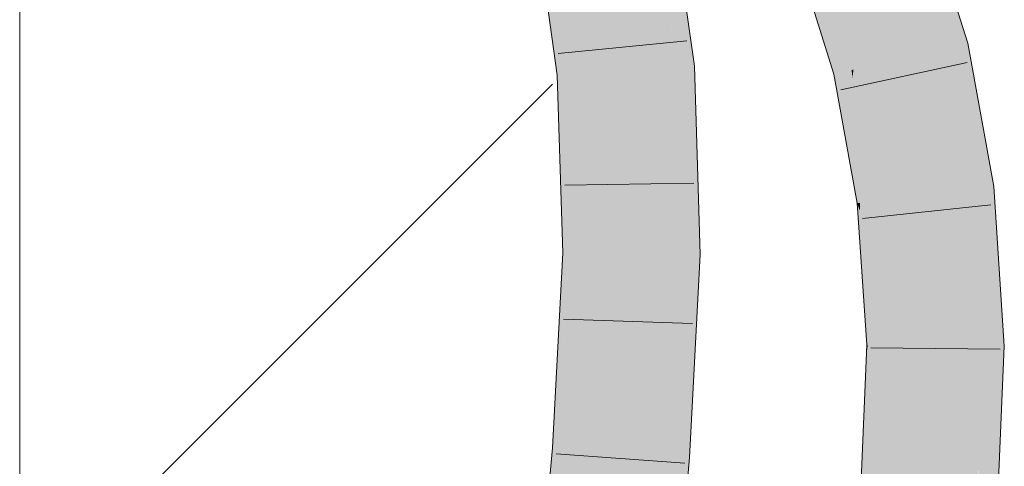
# Model space of a CAD drawing. Extents: x -620 to 300, y 62 to 1112.
# Tile 260 of 288: x 171.596 to 173.388, y 929.154 to 929.966. Entities that reach past the tile are written whole.
import ezdxf

# ---------------------------------------------------------------- set-up
doc = ezdxf.new("R2010")
doc.units = 0
doc.layers.get('0').update_dxf_attribs({"lineweight": 13})
doc.layers.add('E_Detail_Linie_Text_Bem', color=7, linetype='Continuous', lineweight=13)
for name, color, linetype, lineweight, true_color in [('E_Detail_Wandschraffur', 7, 'Continuous', 5, 0xc0c0c0), ('E_Leerrohr 25-A06GA1MY8I', 7, 'Continuous', 9, 0xff8000), ('E_Leerrohr 25-Shading', 7, 'Continuous', 9, 0xff8000)]:
    doc.layers.add(name, color=color, linetype=linetype, lineweight=lineweight, true_color=true_color)

# ---------------------------------------------------------------- blocks, each defined once
blk = doc.blocks.new('Shading-A06GA12F8I', base_point=(239.2473, 760.11))
at = {"layer": 'E_Leerrohr 25-Shading', "color": 30, "true_color": 0xf57b00}
for points in [[(173.1532, 930.0436), (173.2093, 929.8976), (173.2357, 930.0753), (173.2858, 929.9153)], [(172.6992, 929.8735), (172.7874, 929.8793), (172.6783, 930.0241), (172.7651, 930.0407)], [(173.0706, 930.0121), (173.1135, 929.8756), (173.1435, 930.04), (173.1594, 929.8862)], [(173.1594, 929.8862), (173.1996, 929.8954), (173.1435, 930.04), (173.1532, 930.0436)], [(173.1532, 930.0436), (173.1996, 929.8954), (173.2093, 929.8976)], [(172.6708, 929.8717), (172.6745, 930.0234), (172.6444, 929.87), (172.6583, 930.0203)], [(172.6745, 930.0234), (172.6708, 929.8717), (172.678, 929.9258)], [(172.6799, 929.8723), (172.6992, 929.8735), (172.6745, 930.0234), (172.6783, 930.0241)], [(172.6098, 930.011), (172.5914, 930.0074), (172.611, 929.8679)], [(172.6444, 929.87), (172.6583, 930.0203), (172.611, 929.8679), (172.6098, 930.011)], [(172.6708, 929.8717), (172.6799, 929.8723), (172.678, 929.9258)], [(173.2863, 929.6528), (173.3322, 929.6583), (173.2093, 929.8976), (173.2858, 929.9153)], [(173.2093, 929.8976), (173.1996, 929.8954), (173.2863, 929.6528), (173.2601, 929.6496)], [(172.7095, 929.5404), (172.7979, 929.5392), (172.6992, 929.8735), (172.7874, 929.8793)], [(173.1456, 929.883), (173.1135, 929.8756), (173.1566, 929.6372)], [(173.1594, 929.8862), (173.1456, 929.883), (173.1567, 929.637), (173.1566, 929.6372)], [(173.1594, 929.8862), (173.1567, 929.637), (173.1694, 929.6386)], [(173.1694, 929.6386), (173.2444, 929.6477), (173.1594, 929.8862), (173.1996, 929.8954)], [(173.1996, 929.8954), (173.2444, 929.6477), (173.2601, 929.6496)], [(172.6444, 929.87), (172.611, 929.8679), (172.6212, 929.5415)], [(172.6341, 929.5414), (172.6708, 929.8717), (172.6212, 929.5415), (172.6444, 929.87)], [(172.6746, 929.8719), (172.6708, 929.8717), (172.6367, 929.5413), (172.6341, 929.5414)], [(172.6739, 929.5408), (172.6799, 929.8723), (172.6367, 929.5413), (172.6746, 929.8719)], [(172.6739, 929.5408), (172.7095, 929.5404), (172.6799, 929.8723), (172.6992, 929.8735)], [(173.167, 929.4838), (173.2444, 929.6477), (173.1694, 929.6386)], [(173.167, 929.4838), (173.1745, 929.3741), (173.2444, 929.6477), (173.2628, 929.3734)], [(173.2601, 929.6496), (173.2444, 929.6477), (173.2728, 929.582)], [(173.2728, 929.582), (173.2444, 929.6477), (173.312, 929.3729), (173.2628, 929.3734)], [(173.2863, 929.6528), (173.2601, 929.6496), (173.349, 929.4058), (173.2728, 929.582)], [(173.349, 929.4058), (173.3322, 929.6583), (173.2863, 929.6528)], [(173.1567, 929.637), (173.167, 929.4838), (173.1694, 929.6386)], [(173.349, 929.4058), (173.2728, 929.582), (173.3512, 929.3726), (173.312, 929.3729)], [(172.6022, 929.1849), (172.6367, 929.5413), (172.604, 929.2181), (172.6341, 929.5414)], [(172.6022, 929.1849), (172.6739, 929.5408), (172.6367, 929.5413)], [(172.6739, 929.5408), (172.6022, 929.1849), (172.6523, 929.1813)], [(172.6341, 929.5414), (172.6212, 929.5415), (172.604, 929.2181)], [(172.6523, 929.1813), (172.6904, 929.1786), (172.6739, 929.5408), (172.7095, 929.5404)], [(172.6904, 929.1786), (172.7785, 929.1723), (172.7095, 929.5404), (172.7979, 929.5392)], [(173.1745, 929.3741), (173.1487, 928.7701), (173.2559, 929.2101), (173.1749, 928.7678)], [(173.1745, 929.3741), (173.2559, 929.2101), (173.2628, 929.3734)], [(173.2368, 928.7625), (173.3248, 928.755), (173.2628, 929.3734), (173.3512, 929.3726)], [(173.1749, 928.7678), (173.2368, 928.7625), (173.2559, 929.2101)], [(172.6022, 929.1849), (172.5689, 928.8127), (172.6523, 929.1813), (172.623, 928.808)], [(172.623, 928.808), (172.657, 928.8051), (172.6523, 929.1813), (172.6904, 929.1786)], [(172.657, 928.8051), (172.745, 928.7974), (172.6904, 929.1786), (172.7785, 929.1723)]]:
    blk.add_solid(points, dxfattribs=at)
at = {"layer": 'E_Leerrohr 25-Shading', "color": 34, "true_color": 0xb05800}
for points in [[(173.2357, 930.0753), (173.2858, 929.9153), (173.2377, 930.076), (173.3009, 929.9188)], [(173.2396, 930.0767), (173.2377, 930.076), (173.2995, 929.9364), (173.2853, 929.9576)], [(173.3065, 929.92), (173.3214, 929.9235), (173.2396, 930.0767), (173.2699, 930.0883)], [(172.7661, 930.0405), (172.7651, 930.0407), (172.7952, 929.8798), (172.7874, 929.8793)], [(172.824, 929.8816), (172.8032, 930.0319), (172.7847, 929.938), (172.7661, 930.0405)], [(172.59, 930.0072), (172.558, 930.001), (172.5902, 930.0011), (172.5703, 929.895)], [(172.6068, 929.8676), (172.5912, 930.006), (172.5965, 929.8669), (172.5902, 930.0011)], [(172.5914, 930.0074), (172.5912, 930.006), (172.608, 929.8677), (172.6068, 929.8676)], [(172.611, 929.8679), (172.5914, 930.0074), (172.608, 929.8677)], [(173.0401, 930.0004), (173.0573, 929.9324), (173.0503, 930.0043), (173.0606, 929.9523)], [(173.0503, 930.0043), (173.0606, 929.9523), (173.0591, 930.0077), (173.0653, 929.9802)], [(173.1099, 929.8748), (173.1135, 929.8756), (173.0706, 930.012), (173.0706, 930.0121)], [(173.0717, 929.9908), (173.1015, 929.8728), (173.0706, 930.012), (173.1099, 929.8748)], [(172.5555, 930.0006), (172.5703, 929.895), (172.558, 930.001)], [(172.5902, 930.0011), (172.5703, 929.895), (172.5965, 929.8669), (172.5745, 929.8655)], [(173.0401, 930.0004), (173.0394, 930.0002), (173.0573, 929.9324), (173.0438, 929.9753)], [(173.0653, 929.9802), (173.0742, 929.9405), (173.0689, 930.0018), (173.0717, 929.9908)], [(173.0899, 929.8701), (173.1015, 929.8728), (173.0742, 929.9405), (173.0717, 929.9908)], [(173.0778, 929.8674), (173.0742, 929.9405), (173.0606, 929.9523), (173.0653, 929.9802)], [(173.0606, 929.9523), (173.0573, 929.9324), (173.077, 929.8698)], [(173.0778, 929.8674), (173.0606, 929.9523), (173.077, 929.8698)], [(173.2853, 929.9576), (173.3009, 929.9188), (173.2995, 929.9364), (173.3065, 929.92)], [(172.824, 929.8816), (172.7847, 929.938), (172.7979, 929.8799)], [(172.7847, 929.938), (172.7952, 929.8798), (172.7979, 929.8799)], [(173.0742, 929.9405), (173.0778, 929.8674), (173.0899, 929.8701)], [(173.2858, 929.9153), (173.3322, 929.6583), (173.3009, 929.9188), (173.3623, 929.6619)], [(173.3009, 929.9188), (173.3452, 929.7921), (173.3065, 929.92)], [(173.3531, 929.7388), (173.3452, 929.7921), (173.3353, 929.7747), (173.3009, 929.9188)], [(173.3452, 929.7921), (173.3214, 929.9235), (173.3065, 929.92)], [(172.7874, 929.8793), (172.7979, 929.5392), (172.7952, 929.8798), (172.8126, 929.5391)], [(172.7952, 929.8798), (172.832, 929.621), (172.7979, 929.8799)], [(172.832, 929.621), (172.7952, 929.8798), (172.8234, 929.5389), (172.8036, 929.7156)], [(172.832, 929.621), (172.824, 929.8816), (172.7979, 929.8799)], [(172.5965, 929.8669), (172.5745, 929.8655), (172.5941, 929.5419), (172.5845, 929.542)], [(172.6068, 929.8676), (172.5965, 929.8669), (172.6132, 929.5416), (172.5941, 929.5419)], [(172.6068, 929.8676), (172.6075, 929.8304), (172.608, 929.8677)], [(172.6075, 929.8304), (172.611, 929.8679), (172.608, 929.8677)], [(172.6075, 929.8304), (172.6132, 929.5416), (172.611, 929.8679), (172.6212, 929.5415)], [(173.0778, 929.8674), (173.0984, 929.7538), (173.0899, 929.8701)], [(173.0899, 929.8701), (173.0984, 929.7538), (173.1015, 929.8728), (173.1067, 929.8209)], [(173.1015, 929.8728), (173.1067, 929.8209), (173.1099, 929.8748), (173.1116, 929.8608)], [(173.1116, 929.8608), (173.1067, 929.8209), (173.1407, 929.6351), (173.1253, 929.6332)], [(173.1116, 929.8608), (173.1135, 929.8756), (173.1099, 929.8748)], [(173.1407, 929.6351), (173.1135, 929.8756), (173.1116, 929.8608)], [(173.1407, 929.6351), (173.1505, 929.6363), (173.1135, 929.8756), (173.1136, 929.8748)], [(173.1505, 929.6363), (173.1567, 929.637), (173.1136, 929.8748)], [(173.1067, 929.8209), (173.0984, 929.7538), (173.1253, 929.6332), (173.1203, 929.6326)], [(173.3558, 929.7333), (173.3452, 929.7921), (173.3531, 929.7388)], [(173.3644, 929.6622), (173.3531, 929.7388), (173.3502, 929.7125), (173.3353, 929.7747)], [(173.3685, 929.6627), (173.3558, 929.7333), (173.3644, 929.6622), (173.3531, 929.7388)], [(172.8036, 929.7156), (172.8126, 929.5391), (172.8234, 929.5389)], [(173.3502, 929.7125), (173.3623, 929.6619), (173.3644, 929.6622)], [(173.3322, 929.6583), (173.3808, 929.4777), (173.3623, 929.6619)], [(173.3808, 929.4777), (173.3322, 929.6583), (173.353, 929.3726), (173.349, 929.4058)], [(173.3623, 929.6619), (173.3808, 929.4777), (173.3644, 929.6622), (173.371, 929.6259)], [(173.371, 929.6259), (173.3685, 929.6627), (173.3644, 929.6622)], [(173.1253, 929.6332), (173.1203, 929.6326), (173.1249, 929.6182)], [(173.1249, 929.6182), (173.1203, 929.6326), (173.1237, 929.5823)], [(173.1407, 929.6351), (173.1253, 929.6332), (173.1404, 929.5688), (173.1249, 929.6182)], [(173.1404, 929.5688), (173.1525, 929.53), (173.1407, 929.6351), (173.1505, 929.6363)], [(173.1525, 929.53), (173.167, 929.4838), (173.1505, 929.6363), (173.1567, 929.637)], [(172.832, 929.621), (172.8234, 929.5389), (172.8345, 929.5388)], [(173.1237, 929.5823), (173.14, 929.5009), (173.1249, 929.6182), (173.1404, 929.5688)], [(173.1379, 929.3744), (173.1395, 929.3744), (173.1237, 929.5823), (173.14, 929.5009)], [(173.1404, 929.5688), (173.14, 929.5009), (173.1525, 929.53), (173.1545, 929.4284)], [(172.5865, 929.389), (172.5941, 929.5419), (172.5675, 929.2212), (172.5845, 929.542)], [(172.5964, 929.2187), (172.6132, 929.5416), (172.5782, 929.2201), (172.5941, 929.5419)], [(172.6132, 929.5416), (172.5964, 929.2187), (172.6212, 929.5415), (172.604, 929.2181)], [(172.8126, 929.5391), (172.7979, 929.5392), (172.7815, 929.1721), (172.7821, 929.2408)], [(172.8126, 929.5391), (172.7815, 929.1721), (172.7943, 929.1711)], [(172.8126, 929.5391), (172.7943, 929.1711), (172.8282, 929.4181), (172.815, 929.1697)], [(172.8126, 929.5391), (172.8282, 929.4181), (172.8234, 929.5389)], [(172.8282, 929.4181), (172.8345, 929.5388), (172.8234, 929.5389)], [(173.1545, 929.4284), (173.1654, 929.3742), (173.1525, 929.53), (173.167, 929.4838)], [(173.14, 929.5009), (173.1395, 929.3744), (173.1545, 929.4284), (173.1556, 929.3743)], [(173.167, 929.4838), (173.1654, 929.3742), (173.1718, 929.3741)], [(173.1718, 929.3741), (173.1745, 929.3741), (173.167, 929.4838)], [(173.3808, 929.4777), (173.353, 929.3726), (173.3878, 929.3723)], [(173.1556, 929.3743), (173.1654, 929.3742), (173.1545, 929.4284)], [(173.349, 929.4058), (173.3512, 929.3726), (173.353, 929.3726)], [(172.5782, 929.2201), (172.5865, 929.389), (172.5675, 929.2212)], [(173.1229, 928.7723), (173.1654, 929.3742), (173.1371, 929.3572), (173.1395, 929.3744)], [(173.1718, 929.3741), (173.1654, 929.3742), (173.1412, 928.7708), (173.1229, 928.7723)], [(173.1395, 929.3744), (173.1379, 929.3744), (173.1371, 929.3572)], [(173.1625, 929.1913), (173.1412, 928.7708), (173.1745, 929.3736), (173.1487, 928.7701)], [(173.1718, 929.3741), (173.1625, 929.1913), (173.1745, 929.3741), (173.1745, 929.3736)], [(173.3659, 928.8588), (173.3512, 929.3726), (173.3446, 928.7533), (173.3416, 929.1479)], [(173.3512, 929.3726), (173.3659, 928.8588), (173.353, 929.3726)], [(173.3659, 928.8588), (173.3878, 929.3723), (173.353, 929.3726)], [(173.1229, 928.7723), (173.1371, 929.3572), (173.1122, 928.7732)], [(172.7821, 929.2408), (172.7785, 929.1723), (172.7815, 929.1721)], [(172.5657, 929.1875), (172.5765, 929.1867), (172.5675, 929.2212), (172.5782, 929.2201)], [(172.5947, 929.1854), (172.5964, 929.2187), (172.5765, 929.1867), (172.5782, 929.2201)], [(172.5983, 929.2186), (172.5964, 929.2187), (172.596, 929.1854), (172.5947, 929.1854)], [(172.604, 929.2181), (172.5983, 929.2186), (172.6022, 929.1849), (172.596, 929.1854)], [(172.5341, 928.8157), (172.5535, 928.846), (172.5657, 929.1875), (172.5669, 929.0445)], [(172.5341, 928.8157), (172.5657, 929.1875), (172.5479, 928.9891)], [(172.5765, 929.1867), (172.5657, 929.1875), (172.5669, 929.0445)], [(172.5684, 928.8693), (172.5947, 929.1854), (172.5669, 929.0445), (172.5765, 929.1867)], [(172.6022, 929.1849), (172.5947, 929.1854), (172.5689, 928.8127), (172.5684, 928.8693)], [(172.7815, 929.1721), (172.7785, 929.1723), (172.7591, 928.7962), (172.745, 928.7974)], [(172.7815, 929.1721), (172.7591, 928.7962), (172.7715, 928.9288)], [(172.7591, 928.7962), (172.7815, 928.7943), (172.7943, 929.1711), (172.815, 929.1697)], [(172.7943, 929.1711), (172.7815, 929.1721), (172.7715, 928.9288)]]:
    blk.add_solid(points, dxfattribs=at)
blk = doc.blocks.new('Referenz-A06GA1N28I')
at = {"layer": 'E_Detail_Linie_Text_Bem', "linetype": 'Continuous', "ltscale": 0.13}
blk.add_line((171.5962, 919.7976), (171.5962, 931.5976), dxfattribs=at)
at = {"layer": 'E_Detail_Wandschraffur', "linetype": 'ByBlock', "ltscale": 0.13}
blk.add_line((171.5962, 928.8796), (172.566, 929.8494), dxfattribs=at)
at = {"layer": 'E_Leerrohr 25-A06GA1MY8I', "linetype": 'Continuous', "ltscale": 0.13}
for p, q in [((173.3214, 929.9235), (173.2699, 930.0883)), ((172.824, 929.8816), (172.801, 930.0476)), ((172.5745, 929.8655), (172.5555, 930.0006)), ((173.0778, 929.8674), (173.0364, 929.999)), ((172.8101, 929.9283), (172.5763, 929.9048)), ((173.3685, 929.6627), (173.3214, 929.9235)), ((172.8345, 929.5388), (172.824, 929.8816)), ((173.3202, 929.8886), (173.0905, 929.8389)), ((172.5845, 929.542), (172.5745, 929.8655)), ((173.1203, 929.6326), (173.0778, 929.8674)), ((172.8231, 929.669), (172.5881, 929.6651)), ((173.3878, 929.3723), (173.3685, 929.6627)), ((173.1379, 929.3744), (173.1203, 929.6326)), ((173.3633, 929.6298), (173.1296, 929.6049)), ((172.5657, 929.1875), (172.5845, 929.542)), ((172.815, 929.1697), (172.8345, 929.5388)), ((172.8204, 929.4135), (172.5856, 929.4211)), ((173.1122, 928.7732), (173.1379, 929.3744)), ((173.3801, 929.3668), (173.1451, 929.369)), ((173.3613, 928.7519), (173.3878, 929.3723)), ((172.5324, 928.8159), (172.5657, 929.1875)), ((172.8066, 929.1592), (172.5722, 929.1761)), ((172.7815, 928.7943), (172.815, 929.1697))]:
    blk.add_line(p, q, dxfattribs=at)

msp = doc.modelspace()

# ---------------------------------------------------------------- block references
at = {"color": 8, "lineweight": 25, "ltscale": 0.25, "true_color": 0x808080}
msp.add_blockref('Referenz-A06GA1N28I', (0, 0), dxfattribs=at)
msp.add_blockref('Shading-A06GA12F8I', (239.2473, 760.11))

doc.saveas('drawing.dxf')
